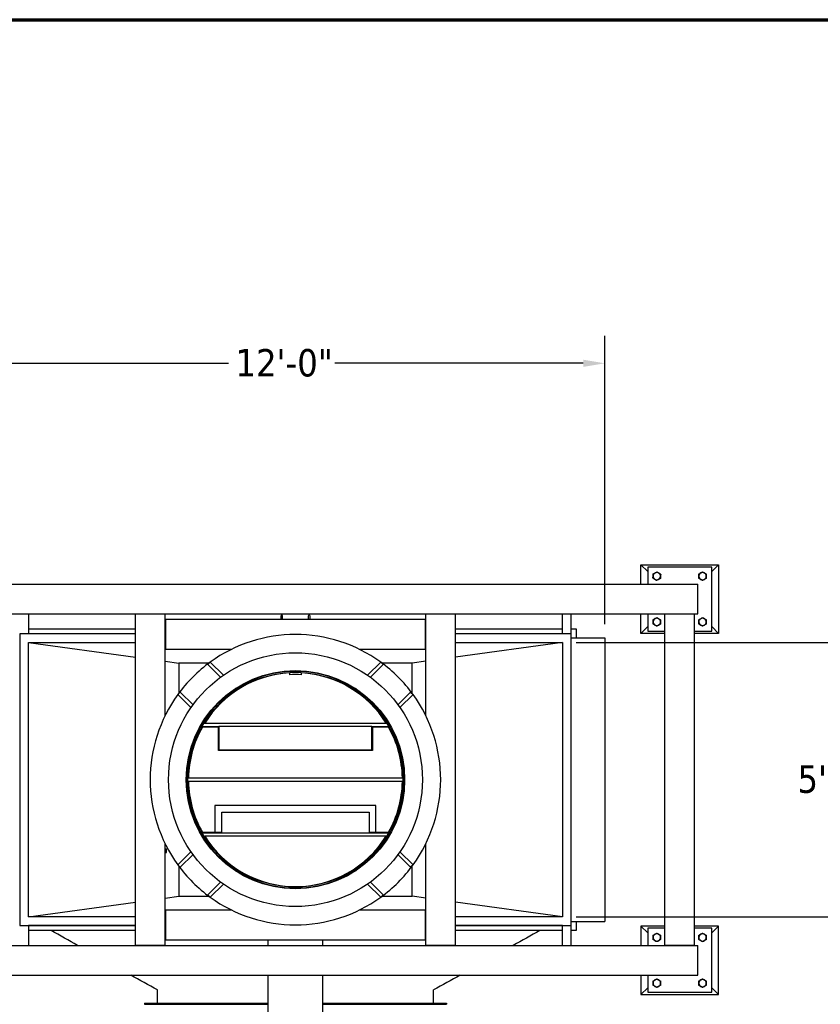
# Model space of a CAD drawing. Header units: inches. Extents: x 36 to 1719, y -84 to 1122.
# Tile 504 of 550: x 739 to 914, y 907 to 1122. Entities that reach past the tile are written whole.
import ezdxf

# ---------------------------------------------------------------- set-up
doc = ezdxf.new("R2010")
doc.units = ezdxf.units.IN
doc.header["$LTSCALE"] = 48
doc.header["$MEASUREMENT"] = 0
for name, color, linetype, lineweight in [('Border (ANSI)', 7, 'Continuous', 70), ('Dimension (ANSI)', 7, 'Continuous', 25), ('Visible (ANSI)', 7, 'Continuous', 30)]:
    doc.layers.add(name, color=color, linetype=linetype, lineweight=lineweight)
doc.styles.add('Note Text (ANSI)', font='tahoma.ttf')
doc.dimstyles.new('Architectural (ANSI)', dxfattribs={"dimscale": 48, "dimtxt": 0.125, "dimasz": 0.098425, "dimexe": 0.125, "dimexo": 0.0625, "dimgap": 0.031496, "dimtad": 0, "dimtih": 1, "dimtoh": 1, "dimdec": 4, "dimrnd": 1e-08, "dimzin": 3, "dimdsep": 46, "dimlunit": 4, "dimtxsty": 'Note Text (ANSI)', "dimcen": 0.09, "dimdle": 0.393701, "dimclrd": 256, "dimclre": 256, "dimclrt": 256, "dimadec": 0, "dimazin": 3, "dimtfac": 0.96, "dimtofl": 0, "dimtmove": 0, "dimatfit": 3, "dimfxl": 1, "dimfrac": 2, "dimtolj": 1, "dimtzin": 12, "dimlwd": -1, "dimlwe": -1, "dimarcsym": 0})

# ---------------------------------------------------------------- blocks, each defined once
blk = doc.blocks.new('Borders SUPERIOR BORDER')
at = {"layer": 'Border (ANSI)'}
blk.add_line((0.75, 23.375), (35.25, 23.375), dxfattribs=at)
blk = doc.blocks.new('*D18')
at = {"layer": 'Defpoints', "color": 0, "transparency": 16777216}
for p in [(866.6, 1046.86), (722.6, 986.8), (866.6, 986.8)]:
    blk.add_point(p, dxfattribs=at)
at = {"layer": 'Dimension (ANSI)', "transparency": 16777216}
for p, q in [((722.6, 989.8), (722.6, 1052.86)), ((866.6, 989.8), (866.6, 1052.86)), ((727.33, 1046.86), (784.35, 1046.86)), ((861.88, 1046.86), (807.57, 1046.86))]:
    blk.add_line(p, q, dxfattribs=at)
for points in [[(727.33, 1047.65), (727.33, 1046.07), (722.6, 1046.86)], [(861.88, 1047.65), (861.88, 1046.07), (866.6, 1046.86)]]:
    blk.add_solid(points, dxfattribs=at)
at = {"layer": 'Dimension (ANSI)', "transparency": 16777216, "insert": (785.86, 1049.98), "char_height": 6, "attachment_point": 1, "style": 'Note Text (ANSI)'}
blk.add_mtext('\\A1;12\'-0"', dxfattribs=at)
blk = doc.blocks.new('*D19')
at = {"layer": 'Defpoints', "color": 0, "transparency": 16777216}
for p in [(857.35, 985.8), (857.35, 925.8), (916.77, 925.8)]:
    blk.add_point(p, dxfattribs=at)
at = {"layer": 'Dimension (ANSI)', "transparency": 16777216}
for p, q in [((860.35, 985.8), (922.77, 985.8)), ((916.77, 981.08), (916.77, 960.44)), ((916.77, 930.53), (916.77, 951.17)), ((860.35, 925.8), (922.77, 925.8))]:
    blk.add_line(p, q, dxfattribs=at)
for points in [[(915.99, 981.08), (917.56, 981.08), (916.77, 985.8)], [(915.99, 930.53), (917.56, 930.53), (916.77, 925.8)]]:
    blk.add_solid(points, dxfattribs=at)
at = {"layer": 'Dimension (ANSI)', "transparency": 16777216, "insert": (908.72, 958.93), "char_height": 6, "attachment_point": 1, "style": 'Note Text (ANSI)'}
blk.add_mtext('\\A1;5\'-0"', dxfattribs=at)
blk = doc.blocks.new('*D22')
at = {"layer": 'Defpoints', "color": 0, "transparency": 16777216}
for p in [(711.01, 998.55), (618.74, 762.99), (748.92, 762.99)]:
    blk.add_point(p, dxfattribs=at)
at = {"layer": 'Dimension (ANSI)', "transparency": 16777216}
for p, q in [((708.01, 998.55), (612.74, 998.55)), ((618.74, 993.83), (618.74, 898.07)), ((618.74, 767.72), (618.74, 887.47)), ((745.92, 762.99), (612.74, 762.99))]:
    blk.add_line(p, q, dxfattribs=at)
for points in [[(617.95, 993.83), (619.53, 993.83), (618.74, 998.55)], [(617.95, 767.72), (619.53, 767.72), (618.74, 762.99)]]:
    blk.add_solid(points, dxfattribs=at)
at = {"layer": 'Dimension (ANSI)', "transparency": 16777216, "insert": (599.02, 896.56), "char_height": 6, "attachment_point": 1, "style": 'Note Text (ANSI)'}
blk.add_mtext('\\A1;19\'-7 9/16"', dxfattribs=at)

msp = doc.modelspace()

# ---------------------------------------------------------------- linework, layer by layer
at = {"layer": 'Visible (ANSI)'}
for p, q in [((874.47918, 998.5529), (874.47918, 1002.8029)), ((874.47918, 1002.8029), (891.47918, 1002.8029)), ((874.47918, 1002.8029), (875.97918, 1001.3029)), ((875.97918, 1002.3029), (875.97918, 998.5529)), ((889.97918, 1002.3029), (875.97918, 1002.3029)), ((891.47918, 1002.8029), (889.97918, 1001.3029)), ((889.97918, 988.3029), (889.97918, 1002.3029)), ((891.47918, 1002.8029), (891.47918, 987.8029)), ((711.01418, 998.5529), (886.94418, 998.5529)), ((886.94418, 992.0529), (886.94418, 998.5529)), ((711.01418, 992.0529), (886.94418, 992.0529)), ((740.60418, 992.0529), (740.60418, 987.7029)), ((763.97918, 919.6129), (763.97918, 991.9929)), ((770.47918, 991.9929), (763.97918, 991.9929)), ((766.91739, 991.9929), (766.91739, 992.0529)), ((767.54097, 992.0529), (767.54097, 991.9929)), ((770.47918, 969.7962), (770.47918, 991.9929)), ((770.53918, 990.8029), (770.53918, 984.3029)), ((827.41918, 990.8029), (770.53918, 990.8029)), ((795.79168, 991.5624), (795.79168, 990.8029)), ((796.16668, 990.8029), (796.16668, 991.5624)), ((801.79168, 991.5624), (801.79168, 990.8029)), ((802.16668, 990.8029), (802.16668, 991.5624)), ((827.41918, 984.3029), (827.41918, 990.8029)), ((827.47918, 969.7962), (827.47918, 991.9929)), ((833.97918, 991.9929), (827.47918, 991.9929)), ((830.41739, 991.9929), (830.41739, 992.0529)), ((831.04097, 992.0529), (831.04097, 991.9929)), ((833.97918, 919.6129), (833.97918, 991.9929)), ((857.35418, 987.7029), (857.35418, 992.0529)), ((859.27418, 919.5529), (859.27418, 992.0529)), ((874.47918, 987.8029), (874.47918, 992.0529)), ((875.97918, 992.0529), (875.97918, 988.3029)), ((886.22918, 991.9929), (879.72918, 991.9929)), ((879.72918, 919.6129), (879.72918, 991.9929)), ((882.66739, 991.9929), (882.66739, 992.0529)), ((883.29097, 992.0529), (883.29097, 991.9929)), ((886.22918, 919.6129), (886.22918, 991.9929)), ((740.60418, 988.8039), (763.97918, 988.8039)), ((770.47918, 988.8039), (770.53918, 988.8039)), ((827.41918, 988.8039), (827.47918, 988.8039)), ((833.97918, 988.8039), (857.35418, 988.8039)), ((859.27418, 988.8039), (860.35518, 988.8039)), ((860.35518, 988.8039), (860.35518, 986.8029)), ((874.47918, 987.8029), (875.97918, 989.3029)), ((891.47918, 987.8029), (889.97918, 989.3029)), ((738.70418, 987.7029), (738.70418, 923.9029)), ((763.97918, 987.7029), (738.70418, 987.7029)), ((770.47918, 987.86468), (770.53918, 987.86468)), ((770.53918, 987.24111), (770.47918, 987.24111)), ((827.41918, 987.86468), (827.47918, 987.86468)), ((827.47918, 987.24111), (827.41918, 987.24111)), ((859.25418, 987.7029), (833.97918, 987.7029)), ((859.25418, 923.9029), (859.25418, 987.7029)), ((859.27418, 986.8029), (866.60418, 986.8029)), ((866.60418, 986.8029), (866.60418, 924.8029)), ((879.72918, 987.8029), (874.47918, 987.8029)), ((875.97918, 988.3029), (879.72918, 988.3029)), ((886.22918, 988.3029), (889.97918, 988.3029)), ((891.47918, 987.8029), (886.22918, 987.8029)), ((740.60418, 985.8029), (763.97918, 985.8029)), ((740.60418, 925.8029), (740.60418, 985.8029)), ((740.60418, 985.8029), (763.97918, 982.60328)), ((770.47918, 985.8029), (770.53918, 985.8029)), ((784.98588, 984.3029), (770.53918, 984.3029)), ((827.41918, 984.3029), (812.97248, 984.3029)), ((827.41918, 985.8029), (827.47918, 985.8029)), ((833.97918, 985.8029), (857.35418, 985.8029)), ((857.35418, 985.8029), (833.97918, 982.60328)), ((857.35418, 985.8029), (857.35418, 925.8029)), ((770.47918, 981.71354), (773.47918, 981.3029)), ((773.47918, 981.3029), (773.47918, 974.71883)), ((780.06325, 981.3029), (773.47918, 981.3029)), ((779.81388, 980.97861), (780.34421, 981.50894)), ((782.59367, 978.19882), (779.81388, 980.97861)), ((780.34421, 981.50894), (783.21365, 978.6395)), ((814.74472, 978.6395), (817.61415, 981.50894)), ((818.14448, 980.97861), (815.3647, 978.19882)), ((817.61415, 981.50894), (818.14448, 980.97861)), ((824.47918, 981.3029), (817.89511, 981.3029)), ((827.47918, 981.71354), (824.47918, 981.3029)), ((824.47918, 974.71883), (824.47918, 981.3029)), ((797.6469, 979.2651), (797.67525, 978.76591)), ((800.28312, 978.76591), (800.31146, 979.2651)), ((785.37184, 975.42064), (785.46167, 975.33081)), ((785.46167, 975.33081), (785.9217, 975.79084)), ((812.03666, 975.79084), (812.49669, 975.33081)), ((812.49669, 975.33081), (812.58652, 975.42064)), ((773.27314, 974.43787), (773.80347, 974.9682)), ((776.14258, 971.56843), (773.27314, 974.43787)), ((773.80347, 974.9682), (776.58326, 972.18841)), ((821.37511, 972.18841), (824.15489, 974.9682)), ((824.68522, 974.43787), (821.81578, 971.56843)), ((824.15489, 974.9682), (824.68522, 974.43787)), ((778.99124, 968.86038), (779.45127, 969.32041)), ((779.45127, 969.32041), (779.36144, 969.41024)), ((818.59693, 969.41024), (818.5071, 969.32041)), ((818.5071, 969.32041), (818.96712, 968.86038)), ((778.55593, 967.4279), (782.25374, 967.4279)), ((782.12874, 967.3029), (778.62874, 967.3029)), ((779.00146, 968.1779), (779.14865, 968.1779)), ((779.14865, 968.1779), (818.80971, 968.1779)), ((782.12874, 962.1779), (782.12874, 967.3029)), ((782.25374, 967.3029), (782.12874, 967.3029)), ((782.25374, 967.4279), (782.25374, 962.3029)), ((815.70463, 967.4279), (782.25374, 967.4279)), ((815.70463, 962.3029), (815.70463, 967.4279)), ((815.70463, 967.4279), (819.40244, 967.4279)), ((815.82963, 967.3029), (815.70463, 967.3029)), ((815.82963, 967.3029), (815.82963, 962.1779)), ((819.32963, 967.3029), (815.82963, 967.3029)), ((818.80971, 968.1779), (818.9569, 968.1779)), ((815.82963, 962.1779), (782.12874, 962.1779)), ((782.25374, 962.3029), (815.70463, 962.3029)), ((775.48217, 956.1779), (775.60719, 956.1779)), ((775.50049, 956.80348), (775.62561, 956.80348)), ((775.60719, 956.1779), (822.35117, 956.1779)), ((822.33276, 956.80348), (822.45787, 956.80348)), ((822.35117, 956.1779), (822.47619, 956.1779)), ((775.48217, 955.4279), (775.60719, 955.4279)), ((822.35117, 955.4279), (775.60719, 955.4279)), ((822.35117, 955.4279), (822.47619, 955.4279)), ((781.37874, 950.1779), (781.37874, 944.3029)), ((816.57963, 950.1779), (781.37874, 950.1779)), ((816.57963, 944.3029), (816.57963, 950.1779)), ((782.87874, 948.6779), (815.07963, 948.6779)), ((782.87874, 944.3029), (782.87874, 948.6779)), ((815.07963, 948.6779), (815.07963, 944.3029)), ((778.55593, 944.1779), (782.25374, 944.1779)), ((778.62874, 944.3029), (781.37874, 944.3029)), ((779.00146, 943.4279), (779.14865, 943.4279)), ((818.80971, 943.4279), (779.14865, 943.4279)), ((781.37874, 944.3029), (782.87874, 944.3029)), ((782.25374, 944.3029), (782.25374, 944.1779)), ((782.25374, 944.1779), (815.70463, 944.1779)), ((815.07963, 944.3029), (816.57963, 944.3029)), ((815.70463, 944.1779), (815.70463, 944.3029)), ((815.70463, 944.1779), (819.40244, 944.1779)), ((816.57963, 944.3029), (819.32963, 944.3029)), ((818.80971, 943.4279), (818.9569, 943.4279)), ((770.47918, 919.6129), (770.47918, 941.8096)), ((779.45127, 942.28539), (778.99124, 942.74542)), ((779.36144, 942.19556), (779.45127, 942.28539)), ((818.96712, 942.74542), (818.5071, 942.28539)), ((818.5071, 942.28539), (818.59693, 942.19556)), ((827.47918, 919.6129), (827.47918, 941.8096)), ((770.47918, 940.64298), (770.73669, 940.64298)), ((770.47918, 940.26859), (770.73669, 940.26859)), ((770.47918, 939.89298), (770.73669, 939.89298)), ((770.47918, 939.89175), (770.73669, 939.89175)), ((770.77018, 940.64236), (770.77018, 940.64237)), ((770.77018, 940.45578), (770.77018, 940.64236)), ((770.77018, 940.08078), (770.77018, 940.45578)), ((770.77018, 939.89237), (770.77018, 940.08078)), ((770.77018, 939.89236), (770.77018, 939.89237)), ((770.77018, 939.89236), (770.77018, 939.89236)), ((773.27314, 937.16793), (776.14258, 940.03736)), ((776.58326, 939.41738), (773.80347, 936.6376)), ((824.15489, 936.6376), (821.37511, 939.41738)), ((821.81578, 940.03736), (824.68522, 937.16793)), ((773.80347, 936.6376), (773.27314, 937.16793)), ((773.47918, 936.88697), (773.47918, 930.3029)), ((824.68522, 937.16793), (824.15489, 936.6376)), ((824.47918, 930.3029), (824.47918, 936.88697)), ((785.46167, 936.27498), (785.37184, 936.18515)), ((785.9217, 935.81496), (785.46167, 936.27498)), ((812.49669, 936.27498), (812.03666, 935.81496)), ((812.58652, 936.18515), (812.49669, 936.27498)), ((779.81388, 930.62719), (782.59367, 933.40697)), ((783.21365, 932.9663), (780.34421, 930.09686)), ((792.97918, 933.21107), (792.97918, 933.08176)), ((797.65399, 932.46549), (797.6469, 932.34069)), ((800.31146, 932.34069), (800.30438, 932.46549)), ((804.97918, 933.21107), (804.97918, 933.08176)), ((817.61415, 930.09686), (814.74472, 932.9663)), ((815.3647, 933.40697), (818.14448, 930.62719)), ((770.47918, 929.89225), (773.47918, 930.3029)), ((773.47918, 930.3029), (780.06325, 930.3029)), ((780.34421, 930.09686), (779.81388, 930.62719)), ((818.14448, 930.62719), (817.61415, 930.09686)), ((817.89511, 930.3029), (824.47918, 930.3029)), ((827.47918, 929.89225), (824.47918, 930.3029)), ((740.60418, 925.8029), (763.97918, 929.00252)), ((857.35418, 925.8029), (833.97918, 929.00252)), ((770.53918, 927.3029), (784.98588, 927.3029)), ((770.53918, 927.3029), (770.53918, 920.8029)), ((812.97248, 927.3029), (827.41918, 927.3029)), ((827.41918, 920.8029), (827.41918, 927.3029)), ((738.70418, 923.9029), (763.97918, 923.9029)), ((763.97918, 925.8029), (740.60418, 925.8029)), ((740.60418, 923.9029), (740.60418, 919.5529)), ((740.60418, 923.9029), (740.60418, 923.8829)), ((763.97918, 923.8829), (740.60418, 923.8829)), ((770.53918, 925.8029), (770.47918, 925.8029)), ((770.47918, 924.36468), (770.53918, 924.36468)), ((770.53918, 923.74111), (770.47918, 923.74111)), ((827.47918, 925.8029), (827.41918, 925.8029)), ((827.41918, 924.36468), (827.47918, 924.36468)), ((827.47918, 923.74111), (827.41918, 923.74111)), ((857.35418, 925.8029), (833.97918, 925.8029)), ((833.97918, 923.9029), (859.25418, 923.9029)), ((857.35418, 923.8829), (833.97918, 923.8829)), ((857.35418, 919.5529), (857.35418, 923.9029)), ((857.35418, 923.9029), (857.35418, 923.8829)), ((859.27418, 924.8029), (866.60418, 924.8029)), ((860.35518, 924.8029), (860.35518, 922.8039)), ((874.47918, 923.8029), (874.47918, 919.5529)), ((879.72918, 923.8029), (874.47918, 923.8029)), ((874.47918, 923.8029), (875.97918, 922.3029)), ((891.47918, 923.8029), (886.22918, 923.8029)), ((891.47918, 923.8029), (889.97918, 922.3029)), ((891.47918, 908.8029), (891.47918, 923.8029)), ((763.97918, 922.8039), (740.60418, 922.8039)), ((770.53918, 922.8039), (770.47918, 922.8039)), ((827.47918, 922.8039), (827.41918, 922.8039)), ((857.35418, 922.8039), (833.97918, 922.8039)), ((860.35518, 922.8039), (859.27418, 922.8039)), ((875.97918, 923.3029), (875.97918, 919.5529)), ((879.72918, 923.3029), (875.97918, 923.3029)), ((889.97918, 923.3029), (886.22918, 923.3029)), ((889.97918, 909.3029), (889.97918, 923.3029)), ((711.01418, 919.5529), (886.94418, 919.5529)), ((763.97918, 919.6129), (770.47918, 919.6129)), ((766.91739, 919.5529), (766.91739, 919.6129)), ((767.54097, 919.6129), (767.54097, 919.5529)), ((770.53918, 920.8029), (827.41918, 920.8029)), ((792.97918, 919.5529), (792.97918, 920.8029)), ((804.97918, 919.5529), (804.97918, 920.8029)), ((827.47918, 919.6129), (833.97918, 919.6129)), ((830.41739, 919.5529), (830.41739, 919.6129)), ((831.04097, 919.6129), (831.04097, 919.5529)), ((879.72918, 919.6129), (886.22918, 919.6129)), ((882.66739, 919.5529), (882.66739, 919.6129)), ((883.29097, 919.6129), (883.29097, 919.5529)), ((886.94418, 913.0529), (886.94418, 919.5529)), ((711.01418, 913.0529), (886.94418, 913.0529)), ((792.97918, 853.2154), (792.97918, 913.0529)), ((804.97918, 853.2154), (804.97918, 913.0529)), ((874.47918, 913.0529), (874.47918, 908.8029)), ((875.97918, 913.0529), (875.97918, 909.3029)), ((768.79268, 906.9289), (768.79268, 909.81886)), ((829.16768, 906.9289), (829.16768, 909.81886)), ((874.47918, 908.8029), (875.97918, 910.3029)), ((874.47918, 908.8029), (891.47918, 908.8029)), ((875.97918, 909.3029), (889.97918, 909.3029)), ((891.47918, 908.8029), (889.97918, 910.3029)), ((765.98018, 906.9289), (792.97918, 906.9289)), ((765.98018, 906.9289), (765.98018, 906.7414)), ((765.98018, 906.7414), (792.97918, 906.7414)), ((804.97918, 906.9289), (831.98018, 906.9289)), ((804.97918, 906.7414), (831.98018, 906.7414)), ((831.98018, 906.9289), (831.98018, 906.7414))]:
    msp.add_line(p, q, dxfattribs=at)
for radius in [27.75, 23.875, 23.75, 23.5]:
    msp.add_circle((798.97918, 955.8029), radius, dxfattribs=at)
for centre, radius, start, end in [((877.97918, 1000.3029), 0.8125, 174.8071497, 234.8071497), ((877.97918, 1000.3029), 0.8125, 114.8071497, 174.8071497), ((877.97918, 1000.3029), 0.8125, 234.8071497, 294.8071497), ((877.97918, 1000.3029), 0.8125, 54.8071497, 114.8071497), ((877.97918, 1000.3029), 0.8125, 294.8071497, 354.8071497), ((877.97918, 1000.3029), 0.8125, 354.8071497, 54.8071497), ((887.97918, 1000.3029), 0.8125, 120, 180), ((887.97918, 1000.3029), 0.8125, 180, 240), ((887.97918, 1000.3029), 0.8125, 60, 120), ((887.97918, 1000.3029), 0.8125, 240, 300), ((887.97918, 1000.3029), 0.8125, 0, 60), ((887.97918, 1000.3029), 0.8125, 300, 0), ((795.97918, 991.5624), 0.1875, 0, 180), ((801.97918, 991.5624), 0.1875, 0, 180), ((877.97918, 990.3029), 0.8125, 117.5537863, 177.5537863), ((877.97918, 990.3029), 0.8125, 57.5537863, 117.5537863), ((877.97918, 990.3029), 0.8125, 357.5537863, 57.5537863), ((887.97918, 990.3029), 0.8125, 120, 180), ((887.97918, 990.3029), 0.8125, 60, 120), ((887.97918, 990.3029), 0.8125, 0, 60), ((877.97918, 990.3029), 0.8125, 177.5537863, 237.5537863), ((877.97918, 990.3029), 0.8125, 237.5537863, 297.5537863), ((877.97918, 990.3029), 0.8125, 297.5537863, 357.5537863), ((887.97918, 990.3029), 0.8125, 180, 240), ((887.97918, 990.3029), 0.8125, 240, 300), ((887.97918, 990.3029), 0.8125, 300, 0), ((798.97918, 955.8029), 31.75, 54.0606748, 125.9393252), ((798.97918, 955.8029), 31.75, 125.9393252, 144.0606748), ((798.97918, 955.8029), 31.75, 35.9393252, 54.0606748), ((798.97918, 955.8029), 23.375, 93.25, 148.0342812), ((798.97918, 955.8029), 23, 86.75, 93.25), ((798.97918, 955.8029), 23.375, 31.9657188, 86.75), ((798.97918, 955.8029), 31.75, 144.0606748, 215.9393252), ((798.97918, 955.8029), 31.75, 324.0606748, 35.9393252), ((798.97918, 955.8029), 23.375, 150.529287, 179.0807769), ((798.97918, 955.8029), 23.375, 0.9192231, 29.470713), ((798.97918, 955.8029), 23.375, 180.9192231, 209.470713), ((798.97918, 955.8029), 23.375, 330.529287, 359.0807769), ((798.97918, 955.8029), 23.375, 211.9657188, 328.0342812), ((798.97918, 955.8029), 31.75, 215.9393252, 234.0606748), ((798.97918, 955.8029), 31.75, 305.9393252, 324.0606748), ((798.97918, 955.8029), 31.75, 234.0606748, 305.9393252), ((877.97918, 921.3029), 0.8125, 120, 180), ((877.97918, 921.3029), 0.8125, 60, 120), ((877.97918, 921.3029), 0.8125, 0, 60), ((887.97918, 921.3029), 0.8125, 120, 180), ((887.97918, 921.3029), 0.8125, 60, 120), ((887.97918, 921.3029), 0.8125, 0, 60), ((877.97918, 921.3029), 0.8125, 180, 240), ((877.97918, 921.3029), 0.8125, 240, 300), ((877.97918, 921.3029), 0.8125, 300, 0), ((887.97918, 921.3029), 0.8125, 180, 240), ((887.97918, 921.3029), 0.8125, 240, 300), ((887.97918, 921.3029), 0.8125, 300, 0), ((877.97918, 911.3029), 0.8125, 120, 180), ((877.97918, 911.3029), 0.8125, 180, 240), ((877.97918, 911.3029), 0.8125, 60, 120), ((877.97918, 911.3029), 0.8125, 0, 60), ((877.97918, 911.3029), 0.8125, 300, 0), ((887.97918, 911.3029), 0.8125, 120, 180), ((887.97918, 911.3029), 0.8125, 180, 240), ((887.97918, 911.3029), 0.8125, 60, 120), ((887.97918, 911.3029), 0.8125, 0, 60), ((887.97918, 911.3029), 0.8125, 300, 0), ((877.97918, 911.3029), 0.8125, 240, 300), ((887.97918, 911.3029), 0.8125, 240, 300)]:
    msp.add_arc(centre, radius, start, end, dxfattribs=at)
for points, weights in [([(877.12756, 999.90926), (877.15031, 1000.15962), (877.17002, 1000.37644)], [1, 1.0379548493, 1]), ([(877.51091, 999.63891), (877.333, 999.76438), (877.12756, 999.90926)], [1, 1.0379548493, 1]), ([(877.17002, 1000.37644), (877.18972, 1000.59325), (877.21247, 1000.84361)], [1, 1.0379548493, 1]), ([(877.21247, 1000.84361), (877.44067, 1000.94908), (877.63828, 1001.04042)], [1, 1.0379548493, 1]), ([(877.89427, 999.36855), (877.68883, 999.51344), (877.51091, 999.63891)], [1, 1.0379548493, 1]), ([(877.63828, 1001.04042), (877.8359, 1001.13177), (878.0641, 1001.23724)], [1, 1.0379548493, 1]), ([(878.32008, 999.56537), (878.12246, 999.47403), (877.89427, 999.36855)], [1, 1.0379548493, 1]), ([(878.0641, 1001.23724), (878.26953, 1001.09236), (878.44745, 1000.96689)], [1, 1.0379548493, 1]), ([(878.74589, 999.76219), (878.5177, 999.65671), (878.32008, 999.56537)], [1, 1.0379548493, 1]), ([(878.44745, 1000.96689), (878.62537, 1000.84141), (878.8308, 1000.69653)], [1, 1.0379548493, 1]), ([(878.78835, 1000.22936), (878.76864, 1000.01254), (878.74589, 999.76219)], [1, 1.0379548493, 1]), ([(878.8308, 1000.69653), (878.80805, 1000.44617), (878.78835, 1000.22936)], [1, 1.0379548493, 1]), ([(887.16668, 1000.77199), (887.38439, 1000.89769), (887.57293, 1001.00654)], [1, 1.0379548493, 1]), ([(887.16668, 1000.3029), (887.16668, 1000.52061), (887.16668, 1000.77199)], [1, 1.0379548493, 1]), ([(887.16668, 999.8338), (887.16668, 1000.08519), (887.16668, 1000.3029)], [1, 1.0379548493, 1]), ([(887.57293, 999.59925), (887.38439, 999.70811), (887.16668, 999.8338)], [1, 1.0379548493, 1]), ([(887.57293, 1001.00654), (887.76147, 1001.1154), (887.97918, 1001.24109)], [1, 1.0379548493, 1]), ([(887.97918, 999.3647), (887.76147, 999.4904), (887.57293, 999.59925)], [1, 1.0379548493, 1]), ([(887.97918, 1001.24109), (888.19689, 1001.1154), (888.38543, 1001.00654)], [1, 1.0379548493, 1]), ([(888.38543, 999.59925), (888.19689, 999.4904), (887.97918, 999.3647)], [1, 1.0379548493, 1]), ([(888.38543, 1001.00654), (888.57397, 1000.89769), (888.79168, 1000.77199)], [1, 1.0379548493, 1]), ([(888.79168, 999.8338), (888.57397, 999.70811), (888.38543, 999.59925)], [1, 1.0379548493, 1]), ([(888.79168, 1000.77199), (888.79168, 1000.52061), (888.79168, 1000.3029)], [1, 1.0379548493, 1]), ([(888.79168, 1000.3029), (888.79168, 1000.08519), (888.79168, 999.8338)], [1, 1.0379548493, 1]), ([(877.16742, 990.33758), (877.17671, 990.55509), (877.18744, 990.80625)], [1, 1.0379548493, 1]), ([(877.18744, 990.80625), (877.41032, 990.92253), (877.60333, 991.02324)], [1, 1.0379548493, 1]), ([(877.60333, 991.02324), (877.79635, 991.12395), (878.01923, 991.24024)], [1, 1.0379548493, 1]), ([(878.01923, 991.24024), (878.23137, 991.10537), (878.41509, 990.98856)], [1, 1.0379548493, 1]), ([(878.41509, 990.98856), (878.59882, 990.87176), (878.81096, 990.73689)], [1, 1.0379548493, 1]), ([(878.81096, 990.73689), (878.80023, 990.48573), (878.79094, 990.26822)], [1, 1.0379548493, 1]), ([(887.16668, 990.77199), (887.38439, 990.89769), (887.57293, 991.00654)], [1, 1.0379548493, 1]), ([(887.16668, 990.3029), (887.16668, 990.52061), (887.16668, 990.77199)], [1, 1.0379548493, 1]), ([(887.57293, 991.00654), (887.76147, 991.1154), (887.97918, 991.24109)], [1, 1.0379548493, 1]), ([(887.97918, 991.24109), (888.19689, 991.1154), (888.38543, 991.00654)], [1, 1.0379548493, 1]), ([(888.38543, 991.00654), (888.57397, 990.89769), (888.79168, 990.77199)], [1, 1.0379548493, 1]), ([(888.79168, 990.77199), (888.79168, 990.52061), (888.79168, 990.3029)], [1, 1.0379548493, 1]), ([(877.1474, 989.86891), (877.15813, 990.12007), (877.16742, 990.33758)], [1, 1.0379548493, 1]), ([(877.54327, 989.61723), (877.35955, 989.73404), (877.1474, 989.86891)], [1, 1.0379548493, 1]), ([(877.93914, 989.36556), (877.72699, 989.50043), (877.54327, 989.61723)], [1, 1.0379548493, 1]), ([(878.35503, 989.58255), (878.16201, 989.48185), (877.93914, 989.36556)], [1, 1.0379548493, 1]), ([(878.77092, 989.79955), (878.54804, 989.68326), (878.35503, 989.58255)], [1, 1.0379548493, 1]), ([(878.79094, 990.26822), (878.78165, 990.05071), (878.77092, 989.79955)], [1, 1.0379548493, 1]), ([(887.16668, 989.8338), (887.16668, 990.08519), (887.16668, 990.3029)], [1, 1.0379548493, 1]), ([(887.57293, 989.59925), (887.38439, 989.70811), (887.16668, 989.8338)], [1, 1.0379548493, 1]), ([(887.97918, 989.3647), (887.76147, 989.4904), (887.57293, 989.59925)], [1, 1.0379548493, 1]), ([(888.38543, 989.59925), (888.19689, 989.4904), (887.97918, 989.3647)], [1, 1.0379548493, 1]), ([(888.79168, 989.8338), (888.57397, 989.70811), (888.38543, 989.59925)], [1, 1.0379548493, 1]), ([(888.79168, 990.3029), (888.79168, 990.08519), (888.79168, 989.8338)], [1, 1.0379548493, 1]), ([(770.77018, 940.45578), (770.77018, 940.54266), (770.73669, 940.64298)], [1, 1.0379548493, 1]), ([(770.73669, 940.64298), (770.77002, 940.64265), (770.77018, 940.64237)], [1, 1.03776145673, 1.00038481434]), ([(770.73669, 940.26859), (770.77018, 940.36891), (770.77018, 940.45578)], [1, 1.0379548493, 1]), ([(770.77018, 940.08078), (770.77018, 940.16795), (770.73669, 940.26859)], [1, 1.0379548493, 1]), ([(770.73669, 939.89298), (770.77018, 939.99362), (770.77018, 940.08078)], [1, 1.0379548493, 1]), ([(770.77018, 939.89237), (770.77018, 939.89265), (770.73669, 939.89298)], [1, 1.0379548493, 1]), ([(770.73669, 939.89175), (770.77018, 939.89208), (770.77018, 939.89237)], [1, 1.0379548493, 1]), ([(877.16668, 921.77199), (877.38439, 921.89769), (877.57293, 922.00654)], [1, 1.0379548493, 1]), ([(877.16668, 921.3029), (877.16668, 921.52061), (877.16668, 921.77199)], [1, 1.0379548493, 1]), ([(877.57293, 922.00654), (877.76147, 922.1154), (877.97918, 922.24109)], [1, 1.0379548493, 1]), ([(877.97918, 922.24109), (878.19689, 922.1154), (878.38543, 922.00654)], [1, 1.0379548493, 1]), ([(878.38543, 922.00654), (878.57397, 921.89769), (878.79168, 921.77199)], [1, 1.0379548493, 1]), ([(878.79168, 921.77199), (878.79168, 921.52061), (878.79168, 921.3029)], [1, 1.0379548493, 1]), ([(887.16668, 921.77199), (887.38439, 921.89769), (887.57293, 922.00654)], [1, 1.0379548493, 1]), ([(887.16668, 921.3029), (887.16668, 921.52061), (887.16668, 921.77199)], [1, 1.0379548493, 1]), ([(887.57293, 922.00654), (887.76147, 922.1154), (887.97918, 922.24109)], [1, 1.0379548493, 1]), ([(887.97918, 922.24109), (888.19689, 922.1154), (888.38543, 922.00654)], [1, 1.0379548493, 1]), ([(888.38543, 922.00654), (888.57397, 921.89769), (888.79168, 921.77199)], [1, 1.0379548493, 1]), ([(888.79168, 921.77199), (888.79168, 921.52061), (888.79168, 921.3029)], [1, 1.0379548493, 1]), ([(877.16668, 920.8338), (877.16668, 921.08519), (877.16668, 921.3029)], [1, 1.0379548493, 1]), ([(877.57293, 920.59925), (877.38439, 920.70811), (877.16668, 920.8338)], [1, 1.0379548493, 1]), ([(877.97918, 920.3647), (877.76147, 920.4904), (877.57293, 920.59925)], [1, 1.0379548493, 1]), ([(878.38543, 920.59925), (878.19689, 920.4904), (877.97918, 920.3647)], [1, 1.0379548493, 1]), ([(878.79168, 920.8338), (878.57397, 920.70811), (878.38543, 920.59925)], [1, 1.0379548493, 1]), ([(878.79168, 921.3029), (878.79168, 921.08519), (878.79168, 920.8338)], [1, 1.0379548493, 1]), ([(887.16668, 920.8338), (887.16668, 921.08519), (887.16668, 921.3029)], [1, 1.0379548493, 1]), ([(887.57293, 920.59925), (887.38439, 920.70811), (887.16668, 920.8338)], [1, 1.0379548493, 1]), ([(887.97918, 920.3647), (887.76147, 920.4904), (887.57293, 920.59925)], [1, 1.0379548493, 1]), ([(888.38543, 920.59925), (888.19689, 920.4904), (887.97918, 920.3647)], [1, 1.0379548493, 1]), ([(888.79168, 920.8338), (888.57397, 920.70811), (888.38543, 920.59925)], [1, 1.0379548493, 1]), ([(888.79168, 921.3029), (888.79168, 921.08519), (888.79168, 920.8338)], [1, 1.0379548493, 1]), ([(877.16668, 911.77199), (877.38439, 911.89769), (877.57293, 912.00654)], [1, 1.0379548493, 1]), ([(877.16668, 911.3029), (877.16668, 911.52061), (877.16668, 911.77199)], [1, 1.0379548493, 1]), ([(877.16668, 910.8338), (877.16668, 911.08519), (877.16668, 911.3029)], [1, 1.0379548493, 1]), ([(877.57293, 910.59925), (877.38439, 910.70811), (877.16668, 910.8338)], [1, 1.0379548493, 1]), ([(877.57293, 912.00654), (877.76147, 912.1154), (877.97918, 912.24109)], [1, 1.0379548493, 1]), ([(877.97918, 912.24109), (878.19689, 912.1154), (878.38543, 912.00654)], [1, 1.0379548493, 1]), ([(878.38543, 912.00654), (878.57397, 911.89769), (878.79168, 911.77199)], [1, 1.0379548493, 1]), ([(878.79168, 910.8338), (878.57397, 910.70811), (878.38543, 910.59925)], [1, 1.0379548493, 1]), ([(878.79168, 911.77199), (878.79168, 911.52061), (878.79168, 911.3029)], [1, 1.0379548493, 1]), ([(878.79168, 911.3029), (878.79168, 911.08519), (878.79168, 910.8338)], [1, 1.0379548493, 1]), ([(887.16668, 911.77199), (887.38439, 911.89769), (887.57293, 912.00654)], [1, 1.0379548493, 1]), ([(887.16668, 911.3029), (887.16668, 911.52061), (887.16668, 911.77199)], [1, 1.0379548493, 1]), ([(887.16668, 910.8338), (887.16668, 911.08519), (887.16668, 911.3029)], [1, 1.0379548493, 1]), ([(887.57293, 910.59925), (887.38439, 910.70811), (887.16668, 910.8338)], [1, 1.0379548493, 1]), ([(887.57293, 912.00654), (887.76147, 912.1154), (887.97918, 912.24109)], [1, 1.0379548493, 1]), ([(887.97918, 912.24109), (888.19689, 912.1154), (888.38543, 912.00654)], [1, 1.0379548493, 1]), ([(888.38543, 912.00654), (888.57397, 911.89769), (888.79168, 911.77199)], [1, 1.0379548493, 1]), ([(888.79168, 910.8338), (888.57397, 910.70811), (888.38543, 910.59925)], [1, 1.0379548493, 1]), ([(888.79168, 911.77199), (888.79168, 911.52061), (888.79168, 911.3029)], [1, 1.0379548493, 1]), ([(888.79168, 911.3029), (888.79168, 911.08519), (888.79168, 910.8338)], [1, 1.0379548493, 1]), ([(877.97918, 910.3647), (877.76147, 910.4904), (877.57293, 910.59925)], [1, 1.0379548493, 1]), ([(878.38543, 910.59925), (878.19689, 910.4904), (877.97918, 910.3647)], [1, 1.0379548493, 1]), ([(887.97918, 910.3647), (887.76147, 910.4904), (887.57293, 910.59925)], [1, 1.0379548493, 1]), ([(888.38543, 910.59925), (888.19689, 910.4904), (887.97918, 910.3647)], [1, 1.0379548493, 1])]:
    msp.add_rational_spline(points, weights, degree=2, dxfattribs=at)
for points in [[(751.36508, 919.5529), (749.42463, 920.63666), (747.48444, 921.72025), (745.54412, 922.8039)], [(852.41625, 922.8039), (850.47593, 921.72025), (848.53574, 920.63666), (846.59528, 919.5529)], [(768.79268, 909.81886), (766.86234, 910.8971), (764.93251, 911.97503), (763.00276, 913.0529)], [(834.9576, 913.0529), (833.02785, 911.97503), (831.09802, 910.8971), (829.16768, 909.81886)]]:
    msp.add_open_spline(points, degree=3, dxfattribs=at)

# ---------------------------------------------------------------- block references
at = {"xscale": 48, "yscale": 48, "zscale": 48}
msp.add_blockref('Borders SUPERIOR BORDER', (0, 0), dxfattribs=at)

# ---------------------------------------------------------------- dimensions: what is measured, and where the dimension line sits
at = {"layer": 'Dimension (ANSI)'}
for base, p1, p2, angle, override, picture, middle in [((866.60418, 1046.85824), (722.60418, 986.8029), (866.60418, 986.8029), 180, {"dimgap": 0.031496, "dimtih": 0, "dimtoh": 0, "dimdec": 4, "dimlfac": 1, "dimtol": 0, "dimlim": 0, "dimtp": 0, "dimtm": 0, "dimtdec": 2, "dimatfit": 1}, '*D18', (795.96122, 1046.85824)), ((618.7408, 762.9914), (711.01418, 998.5529), (748.91768, 762.9914), 270, {"dimgap": 0.031496, "dimdec": 4, "dimlfac": 1, "dimtol": 0, "dimlim": 0, "dimtp": 0, "dimtm": 0, "dimtdec": 2, "dimatfit": 1}, '*D22', (618.7408, 892.77215)), ((916.77496, 925.8029), (857.35418, 985.8029), (857.35418, 925.8029), 90, {"dimgap": 0.031496, "dimdec": 4, "dimlfac": 1, "dimtol": 0, "dimlim": 0, "dimtp": 0, "dimtm": 0, "dimtdec": 2, "dimatfit": 1}, '*D19', (916.77496, 955.8029))]:
    dim = msp.add_linear_dim(base=base, p1=p1, p2=p2, angle=angle, dimstyle='Architectural (ANSI)', override=override, dxfattribs=at)
    dim.commit()
    dim.dimension.update_dxf_attribs({"geometry": picture, "text_midpoint": middle, "dimtype": 160})

doc.saveas('drawing.dxf')
